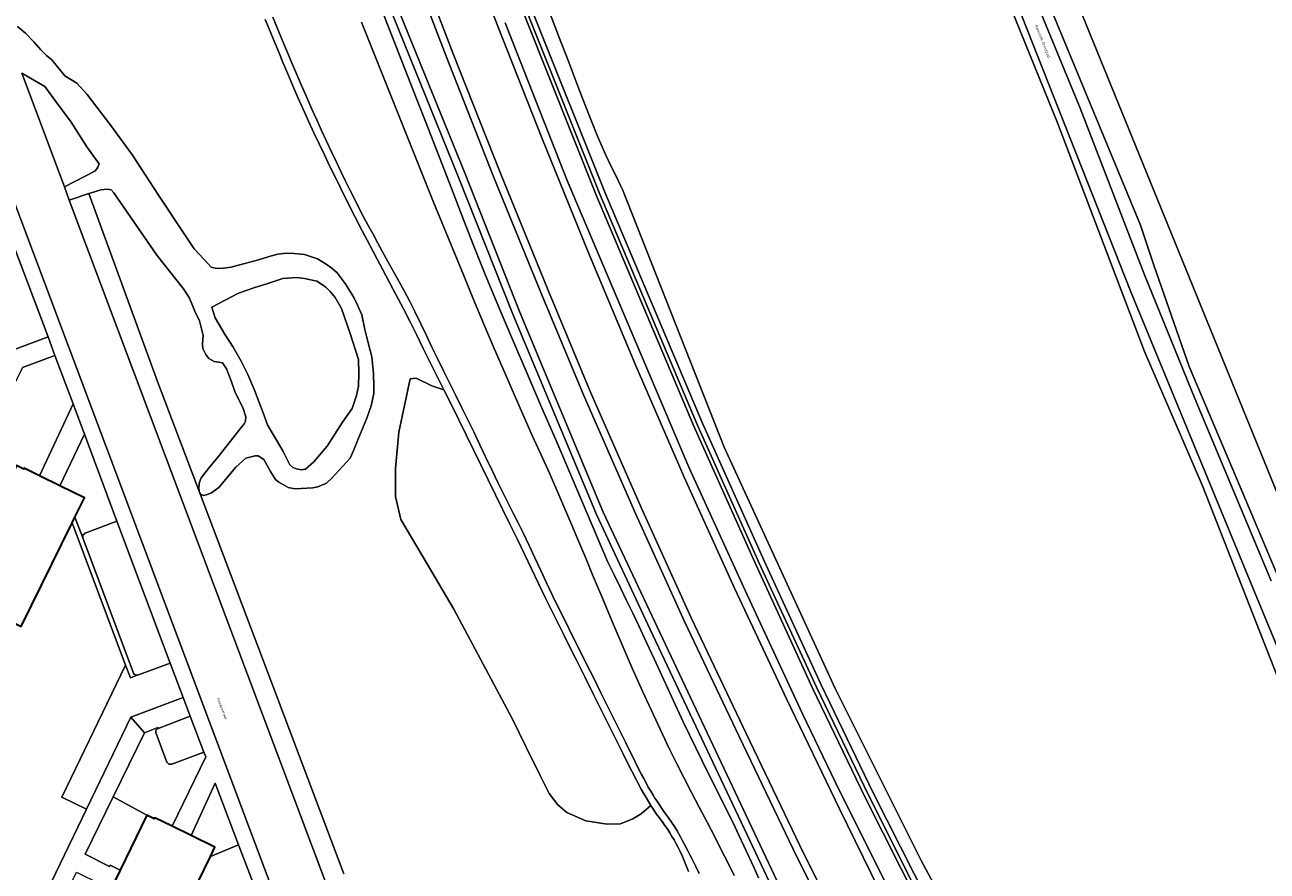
# Model space of a CAD drawing. Header units: metres. Extents: x 197700 to 204338, y 317132 to 325229.
# Tile 917 of 1056: x 203596 to 203760, y 319624 to 319735. Entities that reach past the tile are written whole.
import ezdxf
from ezdxf.enums import TextEntityAlignment as Align

# ---------------------------------------------------------------- set-up
doc = ezdxf.new("R2010")
doc.units = ezdxf.units.M
for name, color, linetype, lineweight in [('B-WE-GR-BEPLANTING_CULTUUR_BODEMBEDEKKER-GV', 90, 'Continuous', 18), ('B-WE-GR-BEPLANTING_CULTUUR_BOSPLANTSOEN-GV', 90, 'Continuous', 18), ('B-WE-GR-BEPLANTING_CULTUUR_HEESTERS-GV', 90, 'Continuous', 18), ('B-WE-GR-BOUWLAND-GV', 80, 'Continuous', 13), ('B-WE-GR-GRAS-GV', 60, 'Continuous', 13), ('B-WE-OG-BEBOUWING-GV', 7, 'Continuous', 35), ('B-WE-OG-TERREIN_CULTUURSCHEIDING-GV', 7, 'Continuous', 18), ('B-WE-OG-TOPOGRAFIE-T18', 10, 'Continuous', 18), ('B-WE-OG-WATER_GREPPEL-GV', 160, 'Continuous', 18), ('B-WE-OG-WATER_MEER-GV', 140, 'Continuous', 18), ('B-WE-OG-WATER_SLOOT-GV', 120, 'Continuous', 18), ('B-WE-VH-ONVERHARD-GV', 252, 'Continuous', 18), ('B-WE-VH-VERHARDING_ASFALT-GV', 252, 'Continuous', 18), ('B-WE-VH-VERHARDING_BETONSTRAATSTEEN-GV', 252, 'Continuous', 18), ('B-WE-VH-VERHARDING_OPEN-GV', 252, 'Continuous', 18), ('B-WE-VH-VERHARDING_TEGEL-GV', 252, 'Continuous', 18)]:
    doc.layers.add(name, color=color, linetype=linetype, lineweight=lineweight)
doc.styles.add('NLCS-ISO-M200-T18', font='NLCS-ISO.ttf', dxfattribs={"height": 0.36})

msp = doc.modelspace()

# ---------------------------------------------------------------- linework, layer by layer
at = {"layer": 'B-WE-GR-BEPLANTING_CULTUUR_BODEMBEDEKKER-GV'}
for points in [[(203612.067, 319641.775), (203607.958, 319633.335), (203612.39, 319630.898), (203613.371, 319630.42), (203613.432, 319630.546), (203615.71, 319629.436), (203620.164, 319638.59), (203619.925, 319639.214), (203615.676, 319637.618), (203615.294, 319637.638), (203615.028, 319637.913), (203613.612, 319641.664)], [(203613.866, 319642.331), (203613.842, 319642.47), (203612.067, 319641.775)]]:
    msp.add_lwpolyline(points, dxfattribs=at)
msp.add_lwpolyline([(203613.612, 319641.664, -0.4314487), (203613.866, 319642.331)], format="xyb", dxfattribs=at)
at = {"layer": 'B-WE-GR-BEPLANTING_CULTUUR_BOSPLANTSOEN-GV'}
msp.add_lwpolyline([(203678.865, 319632.163), (203678.536, 319632.701), (203678.214, 319633.244), (203677.898, 319633.79), (203677.586, 319634.337), (203676.945, 319635.509), (203676.334, 319636.697), (203675.74, 319637.895), (203675.152, 319639.096), (203674.556, 319640.293), (203673.443, 319642.5), (203672.333, 319644.709), (203671.227, 319646.919), (203670.124, 319649.131), (203669.023, 319651.344), (203668.21, 319652.982), (203667.399, 319654.62), (203664.969, 319659.537), (203662.177, 319665.335), (203661.244, 319667.267), (203660.309, 319669.198), (203658.38, 319673.159), (203656.441, 319677.116), (203654.495, 319681.069), (203652.541, 319685.018), (203651.56, 319686.99), (203649.98, 319687.521), (203647.912, 319688.556), (203647.095, 319688.447), (203645.626, 319681.423), (203645.19, 319676.631), (203645.19, 319672.929), (203645.898, 319669.88), (203649.381, 319663.972), (203652.865, 319658.065), (203660.587, 319643.559), (203662.41, 319639.856), (203664.234, 319636.154), (203665.431, 319633.758), (203666.575, 319632.288), (203667.772, 319631.253), (203670.276, 319630.164), (203673.106, 319629.729), (203674.848, 319629.783), (203676.481, 319630.437), (203677.57, 319631.09)], close=True, dxfattribs=at)
at = {"layer": 'B-WE-GR-BEPLANTING_CULTUUR_HEESTERS-GV'}
for points in [[(203600.906, 319674.352), (203604.163, 319672.751), (203602.908, 319670.196), (203603.933, 319667.466), (203603.962, 319667.842), (203604.242, 319668.098), (203608.454, 319669.696), (203604.156, 319681.152)], [(203618.216, 319628.215), (203621.357, 319626.685), (203620.764, 319625.466), (203624.483, 319627.001), (203621.408, 319635.13)]]:
    msp.add_lwpolyline(points, close=True, dxfattribs=at)
for points in [[(203610.629, 319649.642), (203603.933, 319667.466), (203602.908, 319670.196), (203602.544, 319669.456), (203609.591, 319650.698), (203610.216, 319649.035), (203611.125, 319649.369)], [(203611.125, 319649.369), (203610.216, 319649.035), (203609.591, 319650.698), (203601.178, 319633.26), (203604.413, 319631.699), (203610.261, 319643.821), (203617.184, 319646.43), (203615.481, 319650.97), (203611.277, 319649.425)]]:
    msp.add_lwpolyline(points, dxfattribs=at)
for points in [[(203611.125, 319649.369, -0.351164), (203610.629, 319649.642)], [(203611.277, 319649.425, -0.0896381), (203611.125, 319649.369)]]:
    msp.add_lwpolyline(points, format="xyb", dxfattribs=at)
at = {"layer": 'B-WE-GR-BOUWLAND-GV'}
for points in [[(203762.328, 319806.496), (203758.393, 319813.09), (203753.045, 319822.029), (203741.829, 319834.965), (203733.598, 319843.716), (203723.48, 319851.743), (203719.391, 319854.81), (203711.741, 319860.561), (203706.066, 319867.278), (203700.436, 319876.362), (203696.823, 319885.525), (203694.564, 319898.168), (203694.307, 319909.342), (203688.486, 319909.209), (203666.428, 319907.791), (203673.008, 319890.424), (203717.525, 319781.151), (203762.041, 319671.878)], [(203772.593, 319623.508), (203761.975, 319647.925), (203751.591, 319674.331), (203743.951, 319692.05), (203732.449, 319722.192), (203715.986, 319762.857), (203707.378, 319781.662), (203689.203, 319825.86), (203682.93, 319841.999), (203671.441, 319870.211), (203665.836, 319887.09), (203660.667, 319901.178), (203652.337, 319897.715), (203649.907, 319896.74), (203641.276, 319892.517)], [(203665.366, 319737.178), (203666.677, 319733.691), (203668.011, 319730.213), (203668.948, 319727.764), (203669.879, 319725.311), (203670.827, 319722.865), (203671.817, 319720.438), (203672.873, 319718.041), (203673.312, 319717.107), (203673.763, 319716.178), (203674.219, 319715.252), (203674.857, 319713.962), (203675.121, 319713.422), (203688.518, 319679.416), (203703.127, 319647.615), (203714.468, 319624.905), (203729.016, 319597.784)]]:
    msp.add_lwpolyline(points, dxfattribs=at)
at = {"layer": 'B-WE-GR-GRAS-GV'}
for points in [[(203704.878, 319611.765), (203697.596, 319626.432), (203690.499, 319641.261), (203683.277, 319656.443), (203676.819, 319670.675), (203669.956, 319686.344), (203664.321, 319699.822), (203658.063, 319715.233), (203651.841, 319730.99), (203645.796, 319746.781), (203639.922, 319762.529), (203634.218, 319778.646), (203628.842, 319794.847), (203623.578, 319811.298), (203618.73, 319827.102), (203614.231, 319842.357), (203609.336, 319857.735), (203605.439, 319869.019)], [(203696.385, 319618.049), (203678.769, 319655.392), (203671.658, 319670.538), (203660.632, 319696.978), (203653.455, 319715.128), (203642.756, 319741.568), (203637.928, 319753.646), (203627.294, 319784.134), (203617.9, 319813.924), (203610.135, 319840.149), (203603.323, 319863.155), (203604.254, 319863.408), (203611.039, 319840.493), (203618.804, 319814.268), (203628.198, 319784.478), (203638.832, 319753.99), (203643.66, 319741.912), (203654.36, 319715.472), (203661.536, 319697.323), (203672.562, 319670.882), (203679.674, 319655.736), (203697.289, 319618.393)], [(203642.844, 319738.483), (203644.533, 319734.154), (203647.92, 319725.498), (203649.612, 319721.17), (203651.068, 319717.417), (203652.515, 319713.662), (203653.967, 319709.907), (203655.435, 319706.16), (203656.932, 319702.424), (203658.767, 319697.983), (203660.644, 319693.558), (203662.543, 319689.142), (203664.449, 319684.729), (203666.343, 319680.312), (203673.183, 319664.254), (203674.003, 319662.58), (203674.826, 319660.907), (203675.647, 319659.233), (203676.463, 319657.557), (203677.27, 319655.877), (203678.291, 319653.697), (203679.293, 319651.508), (203680.288, 319649.315), (203681.289, 319647.125), (203682.307, 319644.944), (203683.127, 319643.225), (203683.955, 319641.509), (203684.788, 319639.796), (203685.624, 319638.084), (203686.461, 319636.373), (203687.264, 319634.748), (203688.883, 319631.506), (203689.684, 319629.88), (203690.467, 319628.246), (203691.123, 319626.85), (203691.773, 319625.452), (203692.413, 319624.049), (203693.038, 319622.639)], [(203628.991, 319736.151), (203630.196, 319733.245), (203630.805, 319731.795), (203631.467, 319730.234), (203632.131, 319728.674), (203632.799, 319727.116), (203633.475, 319725.561), (203634.161, 319724.011), (203634.793, 319722.605), (203635.432, 319721.203), (203636.077, 319719.803), (203636.73, 319718.407), (203637.391, 319717.015), (203637.972, 319715.804), (203638.558, 319714.596), (203639.151, 319713.39), (203639.751, 319712.189), (203640.361, 319710.992), (203640.969, 319709.828), (203641.588, 319708.67), (203642.213, 319707.515), (203642.842, 319706.362), (203643.47, 319705.208), (203644.18, 319703.917), (203645.615, 319701.342), (203646.323, 319700.05), (203647.013, 319698.748), (203647.778, 319697.235), (203648.519, 319695.71), (203649.248, 319694.179), (203649.976, 319692.647), (203650.714, 319691.12), (203651.505, 319689.519), (203652.302, 319687.921), (203653.1, 319686.324), (203653.895, 319684.725), (203654.683, 319683.123), (203655.496, 319681.439), (203656.301, 319679.75), (203657.102, 319678.059), (203657.908, 319676.371), (203658.724, 319674.688), (203659.376, 319673.374), (203660.035, 319672.064), (203660.697, 319670.755), (203661.354, 319669.444), (203662.002, 319668.128), (203662.788, 319666.487), (203663.562, 319664.84), (203664.328, 319663.189), (203665.092, 319661.538), (203665.86, 319659.888), (203670.292, 319651.003), (203671.398, 319648.781), (203672.228, 319647.11), (203674.714, 319642.096), (203675.546, 319640.426), (203675.957, 319639.595), (203676.365, 319638.763), (203676.774, 319637.932), (203677.191, 319637.105), (203677.619, 319636.283), (203677.914, 319635.727), (203678.21, 319635.172), (203678.512, 319634.619), (203678.822, 319634.072), (203679.145, 319633.532), (203679.387, 319633.151), (203679.636, 319632.774), (203679.889, 319632.399), (203680.397, 319631.652), (203680.782, 319631.093), (203681.175, 319630.54), (203681.567, 319629.985), (203681.947, 319629.424), (203682.307, 319628.85), (203682.541, 319628.445), (203682.767, 319628.034), (203682.987, 319627.619), (203683.204, 319627.203), (203683.688, 319626.28), (203683.95, 319625.77), (203684.211, 319625.259), (203684.727, 319624.235), (203685.237, 319623.209)], [(203689.824, 319622.959), (203688.977, 319624.654), (203688.125, 319626.346), (203687.269, 319628.036), (203686.258, 319629.999), (203685.231, 319631.955), (203684.203, 319633.91), (203683.186, 319635.87), (203682.191, 319637.841), (203681.275, 319639.71), (203680.374, 319641.587), (203679.484, 319643.469), (203678.607, 319645.357), (203677.739, 319647.249), (203676.38, 319650.299), (203675.061, 319653.366), (203673.765, 319656.444), (203672.474, 319659.524), (203671.172, 319662.599), (203670.255, 319664.777), (203669.34, 319666.956), (203668.424, 319669.134), (203667.502, 319671.309), (203666.569, 319673.48), (203665.465, 319675.991), (203664.342, 319678.493), (203663.213, 319680.993), (203662.087, 319683.495), (203660.978, 319686.003), (203659.582, 319689.221), (203658.201, 319692.446), (203656.832, 319695.677), (203655.474, 319698.911), (203654.123, 319702.149), (203652.144, 319706.952), (203650.19, 319711.765), (203648.255, 319716.586), (203644.406, 319726.236), (203641.936, 319732.414), (203640.706, 319735.505)]]:
    msp.add_lwpolyline(points, dxfattribs=at)
at = {"layer": 'B-WE-OG-BEBOUWING-GV'}
for points in [[(203586.914, 319660.114), (203595.819, 319655.766), (203602.544, 319669.456), (203602.908, 319670.196), (203604.163, 319672.751), (203600.906, 319674.352), (203598.215, 319675.675), (203596.235, 319676.649), (203596.168, 319676.516), (203595.187, 319676.999), (203591.642, 319669.765), (203590.324, 319667.074)], [(203620.764, 319625.466), (203621.357, 319626.685), (203618.216, 319628.215), (203615.71, 319629.436), (203613.432, 319630.546), (203613.371, 319630.42), (203612.39, 319630.898), (203608.861, 319623.631), (203607.568, 319620.968), (203604.158, 319613.946), (203613.075, 319609.653)]]:
    msp.add_lwpolyline(points, close=True, dxfattribs=at)
at = {"layer": 'B-WE-OG-TERREIN_CULTUURSCHEIDING-GV'}
for points in [[(203663.79, 319911.239), (203663.502, 319908.52), (203663.732, 319907.618), (203667.436, 319897.212), (203667.464, 319897.151), (203671.374, 319885.214), (203675.653, 319872.161), (203678.262, 319865.497), (203687.07, 319843.663), (203693.689, 319827.369), (203700.647, 319810.233), (203705.689, 319797.812), (203709.012, 319789.243), (203715.068, 319775.952), (203723.741, 319756.239), (203732.357, 319735.337), (203743.424, 319708.7), (203745.168, 319703.438), (203749.809, 319690.086), (203756.552, 319674.22), (203768.037, 319646.991)], [(203762.041, 319671.878), (203717.525, 319781.151), (203673.008, 319890.424), (203666.428, 319907.791), (203688.486, 319909.209), (203694.307, 319909.342), (203694.307, 319910.68), (203694.307, 319911.921), (203681.684, 319912.108), (203676.986, 319912.228), (203674.086, 319912.302)], [(203662.141, 319908.427), (203664.072, 319903.406), (203673.929, 319873.486), (203676.868, 319865.803), (203679.978, 319858.179), (203689.695, 319834.068), (203703.039, 319800.812), (203711.178, 319781.35), (203725.269, 319748.939), (203735.446, 319724.134), (203743.917, 319702.164), (203750.593, 319685.859), (203760.636, 319661.791)], [(203614.451, 319876.243), (203618.505, 319857.574), (203622.856, 319840.693), (203627.529, 319825.067), (203632.068, 319810.444), (203636.713, 319795.849), (203641.37, 319781.838), (203646.644, 319766.747), (203653.048, 319749.559), (203658.699, 319734.839), (203664.473, 319720.227), (203670.516, 319705.275), (203676.771, 319690.398), (203683.219, 319675.466), (203689.871, 319660.826), (203696.721, 319646.263), (203703.725, 319631.745), (203711.022, 319616.853)], [(203714.277, 319619.048), (203707.08, 319633.339), (203700.223, 319647.584), (203692.684, 319663.952), (203684.514, 319682.206), (203671.676, 319712.599), (203662.393, 319735.819), (203651.154, 319766.081), (203642.154, 319790.996), (203633.633, 319818.388), (203628.649, 319835.286), (203621.87, 319860.542), (203620.731, 319866.362), (203620.437, 319868.563), (203620.285, 319872.057), (203620.289, 319872.146)], [(203620.289, 319872.146), (203620.285, 319872.057), (203620.437, 319868.563), (203620.731, 319866.362), (203621.87, 319860.542), (203628.649, 319835.286), (203633.633, 319818.388), (203642.154, 319790.996), (203651.154, 319766.081), (203662.393, 319735.819), (203671.676, 319712.599), (203684.514, 319682.206), (203692.684, 319663.952), (203700.223, 319647.584), (203707.08, 319633.339), (203714.277, 319619.048)], [(203768.037, 319646.991), (203756.552, 319674.22), (203749.809, 319690.086), (203745.168, 319703.438), (203743.424, 319708.7), (203732.357, 319735.337), (203723.741, 319756.239), (203715.068, 319775.952), (203709.012, 319789.243), (203705.689, 319797.812), (203700.647, 319810.233), (203693.689, 319827.369), (203687.07, 319843.663), (203678.262, 319865.497), (203675.653, 319872.161)], [(203714.723, 319619.274), (203707.529, 319633.56), (203700.675, 319647.797), (203693.139, 319664.159), (203684.973, 319682.405), (203672.138, 319712.789), (203662.86, 319735.999), (203651.623, 319766.253), (203642.628, 319791.155), (203634.112, 319818.533), (203629.13, 319835.422), (203623.174, 319860.655), (203622.311, 319866.795), (203622.206, 319869.482)], [(203622.905, 319869.524), (203623.073, 319866.557), (203623.879, 319860.813), (203629.804, 319835.611), (203634.781, 319818.736), (203643.292, 319791.378), (203652.281, 319766.494), (203663.513, 319736.251), (203672.786, 319713.055), (203685.614, 319682.685), (203693.777, 319664.448), (203701.309, 319648.095), (203708.157, 319633.869), (203715.348, 319619.59)], [(203715.986, 319762.857), (203732.449, 319722.192), (203743.951, 319692.05), (203751.591, 319674.331), (203761.975, 319647.925)], [(203645.796, 319746.781), (203651.841, 319730.99), (203658.063, 319715.233), (203664.321, 319699.822), (203669.956, 319686.344), (203676.819, 319670.675), (203683.277, 319656.443), (203690.499, 319641.261), (203697.596, 319626.432), (203704.878, 319611.765)], [(203705.77, 319612.218), (203698.486, 319626.889), (203691.409, 319641.676), (203684.186, 319656.86), (203677.723, 319671.104), (203670.888, 319686.708), (203665.242, 319700.213), (203658.97, 319715.658), (203652.789, 319731.311), (203646.716, 319747.175)], [(203693.038, 319622.639), (203692.413, 319624.049), (203691.773, 319625.452), (203691.123, 319626.85), (203690.467, 319628.246), (203689.684, 319629.88), (203688.883, 319631.506), (203687.264, 319634.748), (203686.461, 319636.373), (203685.624, 319638.084), (203684.788, 319639.796), (203683.955, 319641.509), (203683.127, 319643.225), (203682.307, 319644.944), (203681.289, 319647.125), (203680.288, 319649.315), (203679.293, 319651.508), (203678.291, 319653.697), (203677.27, 319655.877), (203676.463, 319657.557), (203675.647, 319659.233), (203674.826, 319660.907), (203674.003, 319662.58), (203673.183, 319664.254), (203666.343, 319680.312), (203664.449, 319684.729), (203662.543, 319689.142), (203660.644, 319693.558), (203658.767, 319697.983), (203656.932, 319702.424), (203655.435, 319706.16), (203653.967, 319709.907), (203652.515, 319713.662), (203651.068, 319717.417), (203649.612, 319721.17), (203647.92, 319725.498), (203644.533, 319734.154), (203642.844, 319738.483)], [(203729.016, 319597.784), (203714.468, 319624.905), (203703.127, 319647.615), (203688.518, 319679.416), (203675.121, 319713.422), (203674.857, 319713.962), (203674.219, 319715.252), (203673.763, 319716.178), (203673.312, 319717.107), (203672.873, 319718.041), (203671.817, 319720.438), (203670.827, 319722.865), (203669.879, 319725.311), (203668.948, 319727.764), (203668.011, 319730.213), (203666.677, 319733.691), (203665.366, 319737.178)], [(203819.557, 319512.465), (203758.221, 319660.871), (203742.116, 319699.926), (203727.733, 319736.404)], [(203595.335, 319734.905), (203596.392, 319734.055), (203597.353, 319733.035), (203597.491, 319732.881), (203598.418, 319731.853), (203599.176, 319731.107), (203599.854, 319730.517), (203601.591, 319728.425), (203603.161, 319727.421), (203604.525, 319725.945), (203607.493, 319722.03), (203610.505, 319717.942), (203613.921, 319712.686), (203617.327, 319707.565), (203618.629, 319705.585), (203619.997, 319704.13), (203620.87, 319703.196), (203621.379, 319703.04), (203621.834, 319703.011), (203622.482, 319703.06), (203623.529, 319703.193), (203624.492, 319703.438), (203626.785, 319704.046), (203628.84, 319704.671), (203629.66, 319704.904), (203630.786, 319705.008), (203631.81, 319704.979), (203633.188, 319704.837), (203634.231, 319704.48), (203634.895, 319704.271), (203636.046, 319703.561), (203636.768, 319703.046), (203637.474, 319702.45), (203638.54, 319701.043), (203639.646, 319699.242), (203640.22, 319698.063), (203640.75, 319696.888), (203641.154, 319694.947), (203641.544, 319693.389), (203642.066, 319691.365), (203642.275, 319689.158), (203642.328, 319687.443), (203642.32, 319686.51), (203641.99, 319684.893), (203641.415, 319683.248), (203640.217, 319680.389), (203639.695, 319679.076), (203639.21, 319678.003), (203636.788, 319675.332), (203636.063, 319674.679), (203634.922, 319674.207), (203634.265, 319674.092), (203632.758, 319673.973), (203631.884, 319673.948), (203631.017, 319674.108), (203629.803, 319674.8), (203629.336, 319675.172), (203628.701, 319676.213), (203627.832, 319677.796), (203627.059, 319678.315), (203626.68, 319678.315), (203625.461, 319678.003), (203624.144, 319676.798), (203621.861, 319674.124), (203620.895, 319673.404), (203620.339, 319673.198), (203619.901, 319673.081), (203619.506, 319673.18), (203619.462, 319673.136), (203628.875, 319648.325), (203638.383, 319623.186)], [(203683.811, 319623.459), (203683.538, 319624.118), (203683.273, 319624.78), (203683.004, 319625.441), (203682.72, 319626.094), (203682.409, 319626.734), (203682.16, 319627.199), (203681.898, 319627.657), (203681.628, 319628.111), (203681.349, 319628.561), (203681.066, 319629.006), (203680.706, 319629.539), (203680.328, 319630.061), (203679.945, 319630.579), (203679.566, 319631.1), (203679.203, 319631.632), (203678.865, 319632.163), (203677.57, 319631.09), (203676.481, 319630.437), (203674.848, 319629.783), (203673.106, 319629.729), (203670.276, 319630.164), (203667.772, 319631.253), (203666.575, 319632.288), (203665.431, 319633.758), (203664.234, 319636.154), (203662.41, 319639.856), (203660.587, 319643.559), (203652.865, 319658.065), (203649.381, 319663.972), (203645.898, 319669.88), (203645.19, 319672.929), (203645.19, 319676.631), (203645.626, 319681.423), (203647.095, 319688.447), (203647.912, 319688.556), (203649.98, 319687.521), (203651.56, 319686.99), (203649.711, 319690.71), (203648.844, 319692.458), (203647.975, 319694.205), (203647.098, 319695.948), (203646.21, 319697.685), (203645.527, 319698.994), (203644.836, 319700.298), (203643.448, 319702.904), (203642.76, 319704.21), (203641.778, 319706.089), (203640.798, 319707.969), (203639.825, 319709.852), (203638.862, 319711.741), (203637.913, 319713.636), (203637.201, 319715.081), (203636.494, 319716.529), (203635.795, 319717.98), (203635.104, 319719.436), (203634.422, 319720.895), (203633.712, 319722.442), (203633.011, 319723.995), (203632.32, 319725.551), (203631.637, 319727.111), (203630.963, 319728.675), (203630.363, 319730.1), (203629.774, 319731.53), (203629.191, 319732.962), (203628.605, 319734.394), (203628.01, 319735.821)], [(203640.706, 319735.505), (203641.936, 319732.414), (203644.406, 319726.236), (203648.255, 319716.586), (203650.19, 319711.765), (203652.144, 319706.952), (203654.123, 319702.149), (203655.474, 319698.911), (203656.832, 319695.677), (203658.201, 319692.446), (203659.582, 319689.221), (203660.978, 319686.003), (203662.087, 319683.495), (203663.213, 319680.993), (203664.342, 319678.493), (203665.465, 319675.991), (203666.569, 319673.48), (203667.502, 319671.309), (203668.424, 319669.134), (203669.34, 319666.956), (203670.255, 319664.777), (203671.172, 319662.599), (203672.474, 319659.524), (203673.765, 319656.444), (203675.061, 319653.366), (203676.38, 319650.299), (203677.739, 319647.249), (203678.607, 319645.357), (203679.484, 319643.469), (203680.374, 319641.587), (203681.275, 319639.71), (203682.191, 319637.841), (203683.186, 319635.87), (203684.203, 319633.91), (203685.231, 319631.955), (203686.258, 319629.999), (203687.269, 319628.036), (203688.125, 319626.346), (203688.977, 319624.654), (203689.824, 319622.959)], [(203659.656, 319735.388), (203667.833, 319714.614), (203674.491, 319698.863), (203683.833, 319676.795), (203691.539, 319659.952), (203698.831, 319644.253), (203703.155, 319635.295), (203714.568, 319612.409)], [(203714.568, 319612.409), (203703.155, 319635.295), (203698.831, 319644.253), (203691.539, 319659.952), (203683.833, 319676.795), (203674.491, 319698.863), (203667.833, 319714.614), (203659.656, 319735.388)], [(203638.383, 319623.186), (203628.875, 319648.325), (203619.462, 319673.136), (203613.781, 319688.112), (203604.755, 319712.894), (203602.169, 319712.025), (203640.517, 319609.956)], [(203583.55, 319588.456), (203604.413, 319631.699), (203601.178, 319633.26), (203609.591, 319650.698), (203602.544, 319669.456), (203595.819, 319655.766)]]:
    msp.add_lwpolyline(points, dxfattribs=at)
for points in [[(203606.108, 319716.809), (203606.052, 319716.865), (203604.462, 319719.066), (203602.422, 319722.308), (203600.274, 319725.196), (203598.928, 319727.005), (203595.886, 319728.743), (203601.518, 319713.756), (203605.528, 319715.834), (203605.816, 319716.123), (203605.936, 319716.377)], [(203619.462, 319673.136), (203619.506, 319673.18), (203619.31, 319673.61), (203619.264, 319674.195), (203619.323, 319674.814), (203619.562, 319675.392), (203620.698, 319676.862), (203621.789, 319678.16), (203623.742, 319680.606), (203624.824, 319682.02), (203625.276, 319682.541), (203625.416, 319682.932), (203625.426, 319683.432), (203625.064, 319684.679), (203624.018, 319686.637), (203623.513, 319688.164), (203622.896, 319689.772), (203622.361, 319690.539), (203621.882, 319690.667), (203621.247, 319690.717), (203620.584, 319691.114), (203620.184, 319691.655), (203619.762, 319692.46), (203619.711, 319693.028), (203619.785, 319693.68), (203619.828, 319694.183), (203619.33, 319696.08), (203618.7, 319697.364), (203618.001, 319699.091), (203617.222, 319700.317), (203613.702, 319704.741), (203608.05, 319712.984), (203607.681, 319713.361), (203607.162, 319713.459), (203606.33, 319713.382), (203604.899, 319712.942), (203604.755, 319712.894), (203613.781, 319688.112)], [(203591.642, 319669.765), (203595.187, 319676.999), (203596.168, 319676.516), (203596.235, 319676.649), (203598.215, 319675.675), (203602.658, 319685.144), (203600.262, 319691.531), (203596.015, 319689.93), (203587.039, 319671.835), (203590.258, 319670.289), (203590.319, 319670.405)], [(203607.958, 319633.335), (203604.277, 319625.774), (203607.484, 319624.154), (203607.552, 319624.292), (203608.861, 319623.631), (203612.39, 319630.898)], [(203619.952, 319581.709), (203628.788, 319599.689), (203621.342, 319619.521), (203622.379, 319619.911), (203626.57, 319621.485), (203624.483, 319627.001), (203620.764, 319625.466), (203613.075, 319609.653), (203604.793, 319592.621), (203596.51, 319575.588), (203595.814, 319574.157), (203597.808, 319573.197), (203608.756, 319595.887), (203622.525, 319589.175), (203619.088, 319582.143)]]:
    msp.add_lwpolyline(points, close=True, dxfattribs=at)
at = {"layer": 'B-WE-OG-WATER_GREPPEL-GV'}
for points in [[(203622.206, 319869.482), (203622.311, 319866.795), (203623.174, 319860.655), (203629.13, 319835.422), (203634.112, 319818.533), (203642.628, 319791.155), (203651.623, 319766.253), (203662.86, 319735.999), (203672.138, 319712.789), (203684.973, 319682.405), (203693.139, 319664.159), (203700.675, 319647.797), (203707.529, 319633.56), (203714.723, 319619.274)], [(203715.348, 319619.59), (203708.157, 319633.869), (203701.309, 319648.095), (203693.777, 319664.448), (203685.614, 319682.685), (203672.786, 319713.055), (203663.513, 319736.251), (203652.281, 319766.494), (203643.292, 319791.378), (203634.781, 319818.736), (203629.804, 319835.611), (203623.879, 319860.813), (203623.073, 319866.557), (203622.905, 319869.524)], [(203697.289, 319618.393), (203679.674, 319655.736), (203672.562, 319670.882), (203661.536, 319697.323), (203654.36, 319715.472), (203643.66, 319741.912), (203638.832, 319753.99), (203628.198, 319784.478), (203618.804, 319814.268), (203611.039, 319840.493), (203604.254, 319863.408), (203603.323, 319863.155), (203610.135, 319840.149), (203617.9, 319813.924), (203627.294, 319784.134), (203637.928, 319753.646), (203642.756, 319741.568), (203653.455, 319715.128), (203660.632, 319696.978), (203671.658, 319670.538), (203678.769, 319655.392), (203696.385, 319618.049)]]:
    msp.add_lwpolyline(points, dxfattribs=at)
at = {"layer": 'B-WE-OG-WATER_MEER-GV'}
msp.add_lwpolyline([(203620.941, 319697.884), (203621.399, 319696.499), (203622.73, 319694.274), (203623.757, 319692.632), (203624.834, 319690.769), (203625.703, 319689.006), (203626.595, 319686.939), (203627.746, 319683.946), (203628.315, 319682.374), (203628.893, 319681.325), (203629.571, 319680.237), (203630.355, 319678.887), (203631.232, 319677.122), (203631.643, 319676.76), (203632.125, 319676.575), (203632.769, 319676.44), (203633.31, 319676.546), (203634.43, 319677.523), (203636.153, 319679.553), (203638.179, 319682.741), (203639.452, 319684.535), (203640.027, 319686.235), (203640.293, 319687.461), (203640.345, 319689.178), (203640.314, 319691.008), (203639.2, 319694.445), (203638.036, 319697.728), (203637.222, 319699.154), (203636.581, 319699.961), (203635.952, 319700.592), (203634.812, 319701.313), (203633.158, 319701.66), (203632.118, 319701.818), (203630.34, 319701.66), (203628.344, 319701.023), (203626.506, 319700.461), (203624.48, 319699.743)], close=True, dxfattribs=at)
at = {"layer": 'B-WE-OG-WATER_SLOOT-GV'}
msp.add_lwpolyline([(203595.886, 319728.743), (203598.928, 319727.005), (203600.274, 319725.196), (203602.422, 319722.308), (203604.462, 319719.066), (203606.052, 319716.865), (203606.108, 319716.809), (203605.936, 319716.377), (203605.816, 319716.123), (203605.528, 319715.834), (203601.518, 319713.756), (203602.169, 319712.025), (203604.755, 319712.894), (203604.899, 319712.942), (203606.33, 319713.382), (203607.162, 319713.459), (203607.681, 319713.361), (203608.05, 319712.984), (203613.702, 319704.741), (203617.222, 319700.317), (203618.001, 319699.091), (203618.7, 319697.364), (203619.33, 319696.08), (203619.828, 319694.183), (203619.785, 319693.68), (203619.711, 319693.028), (203619.762, 319692.46), (203620.184, 319691.655), (203620.584, 319691.114), (203621.247, 319690.717), (203621.882, 319690.667), (203622.361, 319690.539), (203622.896, 319689.772), (203623.513, 319688.164), (203624.018, 319686.637), (203625.064, 319684.679), (203625.426, 319683.432), (203625.416, 319682.932), (203625.276, 319682.541), (203624.824, 319682.02), (203623.742, 319680.606), (203621.789, 319678.16), (203620.698, 319676.862), (203619.562, 319675.392), (203619.323, 319674.814), (203619.264, 319674.195), (203619.31, 319673.61), (203619.506, 319673.18), (203619.901, 319673.081), (203620.339, 319673.198), (203620.895, 319673.404), (203621.861, 319674.124), (203624.144, 319676.798), (203625.461, 319678.003), (203626.68, 319678.315), (203627.059, 319678.315), (203627.832, 319677.796), (203628.701, 319676.213), (203629.336, 319675.172), (203629.803, 319674.8), (203631.017, 319674.108), (203631.884, 319673.948), (203632.758, 319673.973), (203634.265, 319674.092), (203634.922, 319674.207), (203636.063, 319674.679), (203636.788, 319675.332), (203639.21, 319678.003), (203639.695, 319679.076), (203640.217, 319680.389), (203641.415, 319683.248), (203641.99, 319684.893), (203642.32, 319686.51), (203642.328, 319687.443), (203642.275, 319689.158), (203642.066, 319691.365), (203641.544, 319693.389), (203641.154, 319694.947), (203640.75, 319696.888), (203640.22, 319698.063), (203639.646, 319699.242), (203638.54, 319701.043), (203637.474, 319702.45), (203636.768, 319703.046), (203636.046, 319703.561), (203634.895, 319704.271), (203634.231, 319704.48), (203633.188, 319704.837), (203631.81, 319704.979), (203630.786, 319705.008), (203629.66, 319704.904), (203628.84, 319704.671), (203626.785, 319704.046), (203624.492, 319703.438), (203623.529, 319703.193), (203622.482, 319703.06), (203621.834, 319703.011), (203621.379, 319703.04), (203620.87, 319703.196), (203619.997, 319704.13), (203618.629, 319705.585), (203617.327, 319707.565), (203613.921, 319712.686), (203610.505, 319717.942), (203607.493, 319722.03), (203604.525, 319725.945), (203603.161, 319727.421), (203601.591, 319728.425), (203599.854, 319730.517), (203599.176, 319731.107), (203598.418, 319731.853), (203597.491, 319732.881), (203597.353, 319733.035), (203596.392, 319734.055), (203595.335, 319734.905)], dxfattribs=at)
msp.add_lwpolyline([(203620.941, 319697.884), (203624.48, 319699.743), (203626.506, 319700.461), (203628.344, 319701.023), (203630.34, 319701.66), (203632.118, 319701.818), (203633.158, 319701.66), (203634.812, 319701.313), (203635.952, 319700.592), (203636.581, 319699.961), (203637.222, 319699.154), (203638.036, 319697.728), (203639.2, 319694.445), (203640.314, 319691.008), (203640.345, 319689.178), (203640.293, 319687.461), (203640.027, 319686.235), (203639.452, 319684.535), (203638.179, 319682.741), (203636.153, 319679.553), (203634.43, 319677.523), (203633.31, 319676.546), (203632.769, 319676.44), (203632.125, 319676.575), (203631.643, 319676.76), (203631.232, 319677.122), (203630.355, 319678.887), (203629.571, 319680.237), (203628.893, 319681.325), (203628.315, 319682.374), (203627.746, 319683.946), (203626.595, 319686.939), (203625.703, 319689.006), (203624.834, 319690.769), (203623.757, 319692.632), (203622.73, 319694.274), (203621.399, 319696.499)], close=True, dxfattribs=at)
at = {"layer": 'B-WE-VH-ONVERHARD-GV'}
for points in [[(203685.237, 319623.209), (203684.727, 319624.235), (203684.211, 319625.259), (203683.95, 319625.77), (203683.688, 319626.28), (203683.204, 319627.203), (203682.987, 319627.619), (203682.767, 319628.034), (203682.541, 319628.445), (203682.307, 319628.85), (203681.947, 319629.424), (203681.567, 319629.985), (203681.175, 319630.54), (203680.782, 319631.093), (203680.397, 319631.652), (203679.889, 319632.399), (203679.636, 319632.774), (203679.387, 319633.151), (203679.145, 319633.532), (203678.822, 319634.072), (203678.512, 319634.619), (203678.21, 319635.172), (203677.914, 319635.727), (203677.619, 319636.283), (203677.191, 319637.105), (203676.774, 319637.932), (203676.365, 319638.763), (203675.957, 319639.595), (203675.546, 319640.426), (203674.714, 319642.096), (203672.228, 319647.11), (203671.398, 319648.781), (203670.292, 319651.003), (203665.86, 319659.888), (203665.092, 319661.538), (203664.328, 319663.189), (203663.562, 319664.84), (203662.788, 319666.487), (203662.002, 319668.128), (203661.354, 319669.444), (203660.697, 319670.755), (203660.035, 319672.064), (203659.376, 319673.374), (203658.724, 319674.688), (203657.908, 319676.371), (203657.102, 319678.059), (203656.301, 319679.75), (203655.496, 319681.439), (203654.683, 319683.123), (203653.895, 319684.725), (203653.1, 319686.324), (203652.302, 319687.921), (203651.505, 319689.519), (203650.714, 319691.12), (203649.976, 319692.647), (203649.248, 319694.179), (203648.519, 319695.71), (203647.778, 319697.235), (203647.013, 319698.748), (203646.323, 319700.05), (203645.615, 319701.342), (203644.18, 319703.917), (203643.47, 319705.208), (203642.842, 319706.362), (203642.213, 319707.515), (203641.588, 319708.67), (203640.969, 319709.828), (203640.361, 319710.992), (203639.751, 319712.189), (203639.151, 319713.39), (203638.558, 319714.596), (203637.972, 319715.804), (203637.391, 319717.015), (203636.73, 319718.407), (203636.077, 319719.803), (203635.432, 319721.203), (203634.793, 319722.605), (203634.161, 319724.011), (203633.475, 319725.561), (203632.799, 319727.116), (203632.131, 319728.674), (203631.467, 319730.234), (203630.805, 319731.795), (203630.196, 319733.245), (203628.991, 319736.151)], [(203628.01, 319735.821), (203628.605, 319734.394), (203629.191, 319732.962), (203629.774, 319731.53), (203630.363, 319730.1), (203630.963, 319728.675), (203631.637, 319727.111), (203632.32, 319725.551), (203633.011, 319723.995), (203633.712, 319722.442), (203634.422, 319720.895), (203635.104, 319719.436), (203635.795, 319717.98), (203636.494, 319716.529), (203637.201, 319715.081), (203637.913, 319713.636), (203638.862, 319711.741), (203639.825, 319709.852), (203640.798, 319707.969), (203641.778, 319706.089), (203642.76, 319704.21), (203643.448, 319702.904), (203644.836, 319700.298), (203645.527, 319698.994), (203646.21, 319697.685), (203647.098, 319695.948), (203647.975, 319694.205), (203648.844, 319692.458), (203649.711, 319690.71), (203651.56, 319686.99), (203652.541, 319685.018), (203654.495, 319681.069), (203656.441, 319677.116), (203658.38, 319673.159), (203660.309, 319669.198), (203661.244, 319667.267), (203662.177, 319665.335), (203664.969, 319659.537), (203667.399, 319654.62), (203668.21, 319652.982), (203669.023, 319651.344), (203670.124, 319649.131), (203671.227, 319646.919), (203672.333, 319644.709), (203673.443, 319642.5), (203674.556, 319640.293), (203675.152, 319639.096), (203675.74, 319637.895), (203676.334, 319636.697), (203676.945, 319635.509), (203677.586, 319634.337), (203677.898, 319633.79), (203678.214, 319633.244), (203678.536, 319632.701), (203678.865, 319632.163), (203679.203, 319631.632), (203679.566, 319631.1), (203679.945, 319630.579), (203680.328, 319630.061), (203680.706, 319629.539), (203681.066, 319629.006), (203681.349, 319628.561), (203681.628, 319628.111), (203681.898, 319627.657), (203682.16, 319627.199), (203682.409, 319626.734), (203682.72, 319626.094), (203683.004, 319625.441), (203683.273, 319624.78), (203683.538, 319624.118), (203683.811, 319623.459)]]:
    msp.add_lwpolyline(points, dxfattribs=at)
at = {"layer": 'B-WE-VH-VERHARDING_ASFALT-GV'}
for points in [[(203711.022, 319616.853), (203703.725, 319631.745), (203696.721, 319646.263), (203689.871, 319660.826), (203683.219, 319675.466), (203676.771, 319690.398), (203670.516, 319705.275), (203664.473, 319720.227), (203658.699, 319734.839), (203653.048, 319749.559), (203646.644, 319766.747), (203641.37, 319781.838), (203636.713, 319795.849), (203632.068, 319810.444), (203627.529, 319825.067), (203622.856, 319840.693), (203618.505, 319857.574), (203614.451, 319876.243), (203610.412, 319875.31), (203612.334, 319867.096)], [(203611.486, 319866.837), (203609.035, 319874.991), (203604.827, 319874.019), (203610.291, 319858.031), (203615.185, 319842.656), (203619.687, 319827.391), (203624.538, 319811.579), (203629.785, 319795.179), (203635.156, 319778.994), (203640.873, 319762.842), (203646.716, 319747.175), (203652.789, 319731.311), (203658.97, 319715.658), (203665.242, 319700.213), (203670.888, 319686.708), (203677.723, 319671.104), (203684.186, 319656.86), (203691.409, 319641.676), (203698.486, 319626.889), (203705.77, 319612.218)], [(203760.636, 319661.791), (203750.593, 319685.859), (203743.917, 319702.164), (203735.446, 319724.134), (203725.269, 319748.939)], [(203727.733, 319736.404), (203742.116, 319699.926), (203758.221, 319660.871), (203819.557, 319512.465)], [(203642.115, 319606.023), (203641.625, 319607.229), (203640.517, 319609.956), (203602.169, 319712.025), (203601.518, 319713.756), (203595.886, 319728.743)], [(203590.23, 319724.131), (203592.716, 319717.544), (203635.603, 319603.376), (203642.115, 319606.023)]]:
    msp.add_lwpolyline(points, dxfattribs=at)
at = {"layer": 'B-WE-VH-VERHARDING_BETONSTRAATSTEEN-GV'}
for points in [[(203590.409, 319703.457), (203590.411, 319703.451), (203594.502, 319692.602), (203594.788, 319692.396), (203595.142, 319692.397), (203599.36, 319693.978), (203594.92, 319705.743)], [(203615.481, 319650.97), (203608.454, 319669.696), (203604.242, 319668.098), (203603.962, 319667.842), (203603.933, 319667.466), (203610.629, 319649.642)], [(203611.277, 319649.425), (203615.481, 319650.97)], [(203613.612, 319641.664), (203615.028, 319637.913), (203615.294, 319637.638), (203615.676, 319637.618), (203619.925, 319639.214), (203618.112, 319643.947), (203613.866, 319642.331)]]:
    msp.add_lwpolyline(points, dxfattribs=at)
for points in [[(203610.629, 319649.642, 0.351164), (203611.125, 319649.369)], [(203611.125, 319649.369, 0.0896381), (203611.277, 319649.425)], [(203613.866, 319642.331, 0.4314487), (203613.612, 319641.664)]]:
    msp.add_lwpolyline(points, format="xyb", dxfattribs=at)
at = {"layer": 'B-WE-VH-VERHARDING_OPEN-GV'}
msp.add_lwpolyline([(203600.906, 319674.352), (203604.156, 319681.152), (203602.658, 319685.144), (203598.215, 319675.675)], close=True, dxfattribs=at)
at = {"layer": 'B-WE-VH-VERHARDING_TEGEL-GV'}
for points in [[(203582.74, 319728.981), (203580.676, 319729.099), (203580.646, 319726.991), (203583.471, 319726.951), (203583.906, 319726.816), (203586.469, 319725.802), (203587.206, 319725.575), (203587.998, 319724.084), (203588.692, 319722.246), (203591.93, 319713.665), (203593.727, 319708.903), (203594.92, 319705.743), (203599.36, 319693.978), (203600.262, 319691.531), (203602.658, 319685.144), (203604.156, 319681.152), (203608.454, 319669.696)], [(203608.454, 319669.696), (203615.481, 319650.97), (203617.184, 319646.43), (203618.112, 319643.947), (203619.925, 319639.214), (203620.164, 319638.59), (203615.71, 319629.436), (203618.216, 319628.215), (203621.408, 319635.13), (203624.483, 319627.001), (203626.57, 319621.485), (203628.343, 319616.799), (203629.171, 319614.611), (203630.937, 319609.944), (203631.935, 319607.305), (203633.712, 319602.608), (203635.603, 319603.376), (203592.716, 319717.544), (203590.23, 319724.131)], [(203596.015, 319689.93), (203600.262, 319691.531), (203599.36, 319693.978), (203595.142, 319692.397)], [(203595.023, 319606.486), (203598.138, 319604.982), (203598.045, 319604.792), (203599.383, 319604.114), (203600.675, 319606.776), (203599.364, 319607.491), (203599.27, 319607.299), (203596.142, 319608.802), (203603.13, 319623.409), (203606.328, 319621.802), (203606.238, 319621.619), (203607.568, 319620.968), (203608.861, 319623.631), (203607.552, 319624.292), (203607.484, 319624.154), (203604.277, 319625.774), (203607.958, 319633.335), (203612.067, 319641.775), (203610.261, 319643.821), (203604.413, 319631.699), (203583.55, 319588.456)]]:
    msp.add_lwpolyline(points, dxfattribs=at)
msp.add_lwpolyline([(203610.261, 319643.821), (203612.067, 319641.775), (203613.842, 319642.47), (203613.866, 319642.331), (203618.112, 319643.947), (203617.184, 319646.43)], close=True, dxfattribs=at)

# ---------------------------------------------------------------- texts
at = {"layer": 'B-WE-OG-TOPOGRAFIE-T18', "style": 'NLCS-ISO-M200-T18'}
for s, rotation, p in [('Kanunnik Ernstpad', 291.5, (203730.461, 319732.952)), ('Honéestraat', 290.7, (203622.33, 319644.95))]:
    msp.add_text(s, height=0.36, rotation=rotation, dxfattribs=at).set_placement(p, align=Align.MIDDLE)

doc.saveas('drawing.dxf')
